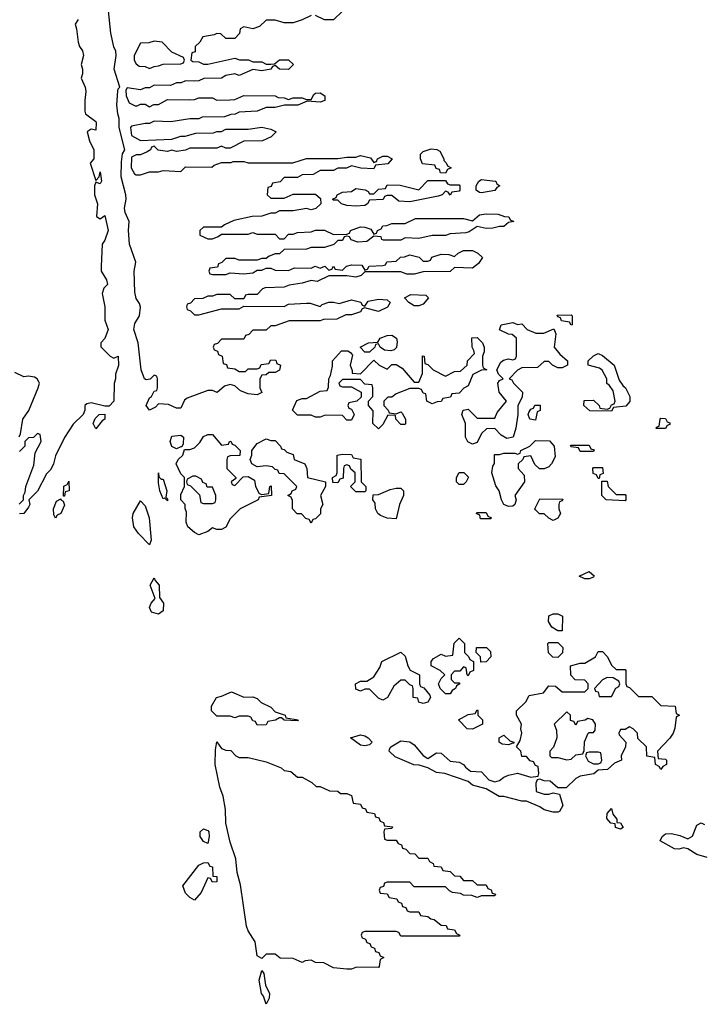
# Model space of a CAD drawing. Header units: inches. Extents: x 2601682 to 2755810, y 449311 to 584050.
# Tile 267 of 505: x 2665931 to 2668974, y 522082 to 526470. Entities that reach past the tile are written whole.
import ezdxf

# ---------------------------------------------------------------- set-up
doc = ezdxf.new("R2010")
doc.units = ezdxf.units.IN
doc.header["$MEASUREMENT"] = 0
doc.layers.add('C6562', color=7, linetype='Continuous')

msp = doc.modelspace()

# ---------------------------------------------------------------- linework, layer by layer
at = {"layer": 'C6562', "color": 2, "elevation": 10}
for points in [[(2667230, 526488.7), (2667190, 526468.7), (2667150, 526455.3), (2667110, 526455.3), (2667070, 526468), (2667030, 526468), (2666999.8, 526440.2), (2666971.1, 526428.9), (2666930, 526438), (2666914, 526430), (2666911.6, 526408.4), (2666890, 526386), (2666850, 526386), (2666827.3, 526407.3), (2666810, 526408), (2666798, 526402), (2666746.8, 526393.2), (2666734, 526370), (2666714, 526350), (2666712.7, 526327.3), (2666698, 526322), (2666694, 526290), (2666703.6, 526283.6), (2666730, 526282), (2666750, 526272), (2666770, 526272), (2666890, 526298), (2666911.6, 526291.6), (2666951.1, 526291.1), (2666970, 526282), (2667010, 526282), (2667030, 526272), (2667050, 526272), (2667067.3, 526272.7), (2667088.9, 526291.1), (2667130, 526291.3), (2667152, 526270), (2667130, 526248.7), (2667088.9, 526248.9), (2667070, 526266), (2667058, 526262), (2667051.1, 526248.9), (2667010, 526242), (2666970, 526248), (2666910, 526222), (2666890, 526228), (2666850, 526222), (2666830, 526208.7), (2666751.6, 526208.4), (2666730, 526198), (2666710, 526195.3), (2666670, 526198), (2666651.6, 526188.4), (2666630, 526188), (2666603.6, 526176.4), (2666530, 526178), (2666510, 526166), (2666490, 526166), (2666470, 526158), (2666410, 526166), (2666404.7, 526155.3), (2666406, 526130), (2666419.6, 526099.6), (2666445.4, 526085.4), (2666454.6, 526085.4), (2666470, 526094), (2666490, 526094), (2666510, 526082), (2666528.4, 526091.6), (2666550, 526092), (2666590, 526114), (2666687.3, 526112.7), (2666710, 526114), (2666730, 526122), (2666790, 526122), (2666810, 526112), (2666867.3, 526112.7), (2666890, 526114), (2666930, 526132), (2667070, 526131.3), (2667083.6, 526123.6), (2667110, 526122), (2667130, 526114), (2667150, 526122), (2667190, 526122), (2667210, 526114), (2667230, 526114), (2667243.1, 526136.9), (2667250, 526142), (2667270, 526144.7), (2667292, 526130), (2667291.3, 526110), (2667270, 526102), (2667212.7, 526107.3), (2667170.9, 526089.1), (2667111.6, 526088.4), (2667070, 526078), (2667030, 526078), (2666990, 526062), (2666910, 526058), (2666891.6, 526048.4), (2666872.7, 526047.3), (2666843.6, 526036.4), (2666744.7, 526035.3), (2666730, 526028), (2666690, 526028), (2666605.4, 526014.6), (2666530, 526018), (2666510, 526008), (2666490, 526008), (2666430, 525995.3), (2666424.7, 525990), (2666430, 525954), (2666470, 525932), (2666610, 525938), (2666648.9, 525951.1), (2666668.4, 525951.6), (2666716.4, 525963.6), (2666794.6, 525965.4), (2666810, 525972), (2666830, 525972), (2666850, 525982), (2666950, 525982), (2667010, 525991.3), (2667050, 525982), (2667074, 525970), (2667051.6, 525948.4), (2667014, 525930), (2666930, 525928), (2666870, 525898), (2666850, 525898), (2666830, 525906), (2666810, 525898), (2666690, 525898), (2666670, 525888), (2666630, 525882), (2666610, 525888), (2666590, 525882), (2666548.4, 525888.4), (2666530, 525906), (2666518, 525902), (2666514, 525890), (2666499.6, 525880.4), (2666470, 525868), (2666450, 525868), (2666430, 525858), (2666428.2, 525810), (2666442.8, 525782.8), (2666450, 525778), (2666470, 525778), (2666510, 525792), (2666550, 525792), (2666570, 525798), (2666650, 525794), (2666670, 525814), (2666787.3, 525812.7), (2666798, 525822), (2666830, 525834), (2666874, 525834), (2666882, 525838), (2666930, 525838), (2666950, 525832), (2667148.4, 525831.6), (2667210, 525851.3), (2667348.9, 525851.1), (2667390, 525858), (2667430, 525858), (2667450, 525864.7), (2667494.8, 525854.8), (2667510, 525834), (2667522, 525838), (2667526, 525850), (2667550, 525862), (2667570, 525862), (2667592, 525850), (2667572.7, 525827.3), (2667518, 525822), (2667510, 525806), (2667451.6, 525808.4), (2667410, 525818), (2667388.4, 525808.4), (2667350, 525808), (2667330, 525798), (2667270, 525798), (2667239.6, 525780.4), (2667190, 525778), (2667170, 525766), (2667110, 525766), (2667092.7, 525747.3), (2667058, 525742), (2667052.7, 525727.3), (2667038, 525722), (2667034, 525690), (2667050, 525674), (2667110, 525674), (2667150, 525692), (2667250, 525692), (2667272.7, 525672.7), (2667274, 525650), (2667250.9, 525629.1), (2667230, 525622), (2667210, 525628), (2667150, 525618), (2667090, 525618), (2667070, 525608), (2667050, 525608), (2667010, 525594), (2666967.1, 525592.9), (2666885.4, 525574.6), (2666843.6, 525556.4), (2666830, 525546), (2666750, 525546), (2666734, 525530), (2666734, 525510), (2666770, 525494), (2666790, 525494), (2666816.4, 525503.6), (2666830, 525514), (2666950, 525514), (2666970, 525522), (2666990, 525514), (2667070, 525514), (2667090, 525494), (2667110, 525494), (2667130, 525514), (2667150, 525514), (2667170, 525522), (2667230, 525524.7), (2667250, 525532), (2667290, 525532), (2667330, 525512), (2667390, 525514), (2667402, 525518), (2667406, 525530), (2667450, 525546.8), (2667470, 525546), (2667496, 525536), (2667510, 525514), (2667522, 525518), (2667526, 525530), (2667542, 525538), (2667550, 525552), (2667567.3, 525552.7), (2667590, 525562), (2667650, 525562), (2667696.4, 525583.6), (2667910, 525584.7), (2667950, 525574), (2667980.4, 525599.6), (2668010, 525604.7), (2668063.6, 525603.6), (2668092.7, 525592.7), (2668111.6, 525591.6), (2668118, 525578), (2668134, 525570), (2668110, 525566), (2668090, 525548), (2668070, 525548), (2668039.8, 525540.2), (2668010, 525539), (2667970, 525548), (2667935.3, 525524.7), (2667919.8, 525520.2), (2667850, 525515.3), (2667830, 525508), (2667770, 525508), (2667710, 525495.3), (2667650, 525498), (2667630, 525488), (2667552.7, 525487.3), (2667546, 525490), (2667542, 525502), (2667510, 525506), (2667478.8, 525481.2), (2667438, 525478), (2667408.4, 525488.4), (2667402, 525502), (2667390, 525506), (2667378, 525502), (2667370, 525486), (2667350, 525486), (2667331.6, 525468.4), (2667290, 525455.3), (2667230, 525455.3), (2667210, 525448), (2667110, 525446), (2667090, 525426), (2667070, 525426), (2667043.6, 525416.4), (2667030, 525406), (2667010, 525406), (2666990, 525398), (2666910, 525398), (2666890, 525406), (2666850, 525406), (2666832.7, 525387.3), (2666818, 525382), (2666812.7, 525367.3), (2666778, 525362), (2666774, 525350), (2666778, 525338), (2666790, 525334), (2666850, 525334), (2666870, 525342), (2666930, 525338), (2666970, 525342), (2666990, 525354), (2667010, 525354), (2667030, 525362), (2667050, 525362), (2667070, 525354), (2667130, 525352), (2667156.4, 525363.6), (2667230, 525362), (2667248.7, 525371.3), (2667270, 525362), (2667291.6, 525371.6), (2667310, 525354), (2667322, 525358), (2667330, 525372), (2667338, 525358), (2667370, 525354), (2667388.4, 525371.6), (2667410, 525378), (2667456, 525376), (2667470, 525354), (2667482, 525358), (2667488.4, 525371.6), (2667550, 525374), (2667562, 525378), (2667568.4, 525391.6), (2667610, 525394), (2667628.4, 525411.6), (2667647.3, 525412.7), (2667670, 525422), (2667711.6, 525411.6), (2667730, 525394), (2667750, 525394), (2667762, 525398), (2667768.4, 525411.6), (2667810, 525424.7), (2667843.6, 525423.6), (2667870, 525414), (2667886, 525430), (2667910, 525442), (2667950, 525442), (2667974, 525430), (2667994, 525410), (2667976.9, 525383.1), (2667950, 525362), (2667870, 525366), (2667850, 525348), (2667730, 525346), (2667690, 525335.3), (2667656.4, 525336.4), (2667630, 525346), (2667470, 525346), (2667454, 525330), (2667430, 525322), (2667390, 525328), (2667310, 525328), (2667256.9, 525303.1), (2667230, 525308), (2667190, 525295.3), (2667132.7, 525287.3), (2667110, 525278), (2667025.4, 525274.6), (2667014, 525270), (2666990, 525246), (2666950, 525246), (2666938, 525242), (2666930, 525226), (2666890, 525226), (2666870, 525246), (2666810, 525246), (2666790, 525238), (2666770, 525238), (2666747.3, 525227.3), (2666710, 525226), (2666692.7, 525207.3), (2666678, 525202), (2666674, 525190), (2666678, 525178), (2666692.7, 525172.7), (2666710, 525154), (2666730, 525154), (2666830, 525182), (2666910, 525182), (2666930, 525194), (2667110, 525192), (2667130, 525202), (2667210, 525206.8), (2667226, 525206), (2667270, 525192), (2667279, 525201), (2667308.9, 525211.1), (2667330, 525211.3), (2667355.3, 525204.7), (2667410, 525221), (2667451.6, 525211.6), (2667458, 525198), (2667470, 525194), (2667484, 525216), (2667530, 525224.7), (2667570, 525222), (2667582, 525210), (2667571.1, 525188.9), (2667530.9, 525169.1), (2667470, 525186), (2667458, 525182), (2667450, 525168), (2667410, 525155.3), (2667385.4, 525154.6), (2667344.7, 525135.3), (2667285.4, 525134.6), (2667270, 525128), (2667132.7, 525127.3), (2667070, 525106), (2667050, 525106), (2667030, 525086), (2666970, 525086), (2666952.7, 525067.3), (2666938, 525062), (2666930, 525046), (2666830, 525046), (2666812.7, 525027.3), (2666798, 525022), (2666794, 525010), (2666798, 524998), (2666812.7, 524992.7), (2666818, 524978), (2666834, 524970), (2666838, 524938), (2666852.7, 524932.7), (2666858, 524918), (2666890, 524914), (2666910, 524902), (2666938, 524902), (2666950, 524914), (2666990, 524914), (2667002, 524918), (2667007.3, 524932.7), (2667042, 524938), (2667050, 524954), (2667072.7, 524952.7), (2667078, 524938), (2667094, 524930), (2667090, 524908), (2667070, 524898), (2667042, 524898), (2667030, 524888), (2667010, 524886), (2667002, 524870), (2667002, 524830), (2667011.1, 524808.9), (2666990, 524798), (2666950, 524802), (2666915.5, 524815.5), (2666890, 524839), (2666870, 524844), (2666843.6, 524836.4), (2666811.6, 524808.4), (2666790, 524818), (2666770, 524818), (2666676.9, 524783.1), (2666666, 524774), (2666650, 524738), (2666630, 524738), (2666594.6, 524754.6), (2666550, 524758), (2666536.7, 524743.3), (2666510, 524729.6), (2666495.1, 524750), (2666510, 524784.7), (2666518, 524790), (2666530, 524814), (2666542, 524818), (2666546, 524830), (2666546, 524870), (2666542, 524882), (2666530, 524886), (2666512, 524868), (2666495.3, 524864.7), (2666487.6, 524870), (2666472, 524910), (2666459.6, 525030), (2666439.8, 525090), (2666443.7, 525116.3), (2666464.5, 525150), (2666469.3, 525189.3), (2666465.2, 525205.2), (2666450, 525228), (2666444.8, 525255.2), (2666440.9, 525350), (2666449.3, 525390), (2666420.7, 525470), (2666416.2, 525530), (2666418.4, 525570), (2666401.1, 525610), (2666398.9, 525630), (2666406, 525670), (2666404.2, 525690), (2666383.1, 525770), (2666384.2, 525835.8), (2666390, 525872), (2666399, 525890), (2666374.5, 525990), (2666374.5, 526030), (2666368.2, 526050), (2666364.7, 526090), (2666368.1, 526151.9), (2666370, 526162), (2666378, 526170), (2666352.7, 526250), (2666360.9, 526310), (2666359.3, 526330), (2666350, 526348.7), (2666337, 526410), (2666326.3, 526510)], [(2667370, 526508), (2667330, 526469.3), (2667290, 526469), (2667250, 526488.7)], [(2666191.3, 526471.3), (2666178, 526450), (2666184.7, 526430), (2666191.3, 526370), (2666198, 526350), (2666211, 526331), (2666216, 526310), (2666204.7, 526270), (2666211.3, 526250), (2666211.1, 526228.9), (2666204.7, 526210), (2666222.8, 526170), (2666226, 526150), (2666221, 526110), (2666222, 526062), (2666224.7, 526050), (2666270, 526016), (2666272, 526010), (2666270, 525978), (2666250, 525982), (2666232, 525970), (2666242, 525930), (2666262, 525890), (2666262, 525850), (2666244.7, 525830), (2666270, 525754), (2666286, 525770), (2666290, 525792), (2666295.5, 525750), (2666290, 525739), (2666270, 525746), (2666264.7, 525730), (2666264.7, 525690), (2666278, 525650), (2666272.7, 525592.7), (2666290, 525582), (2666310, 525598), (2666324.9, 525530), (2666310, 525488), (2666298, 525470), (2666294.8, 525370), (2666294.8, 525350), (2666318, 525310), (2666322, 525290), (2666306.4, 525273.6), (2666298, 525250), (2666311, 525191), (2666311.1, 525131.1), (2666324.7, 525090), (2666310.9, 525049.1), (2666292, 525030), (2666292.7, 525012.7), (2666334, 524970), (2666350, 524962), (2666370.3, 524970), (2666371.8, 524928.2), (2666358, 524890), (2666358, 524870), (2666351.6, 524848.4), (2666351.3, 524770), (2666330, 524748), (2666310, 524748), (2666250, 524762), (2666230, 524758), (2666222, 524750), (2666222, 524730), (2666214, 524710), (2666170, 524668), (2666130, 524608), (2666090, 524526), (2666082, 524490), (2666070, 524466), (2666050, 524446), (2666010.9, 524369.1), (2665972, 524330), (2665976, 524310), (2665970, 524298), (2665950, 524268.7), (2665930, 524268)], [(2665928.9, 524611.1), (2665935.3, 524624.7), (2665945.2, 524690), (2665972.3, 524727.7), (2666014, 524830), (2666019, 524850), (2666016.5, 524856.5), (2666009.1, 524869.1), (2665996.5, 524876.5), (2665970, 524882), (2665950, 524878), (2665910, 524898)], [(2665929.2, 524310.8), (2665948, 524330), (2665948, 524350), (2665955.3, 524364.7), (2665959, 524390), (2665994.6, 524485.4), (2666000.4, 524539.6), (2666026, 524590), (2666022, 524622), (2666010, 524626), (2665992.7, 524607.3), (2665970, 524606), (2665954, 524590), (2665954, 524570), (2665930, 524546)], [(2668996, 522736), (2668949.3, 522749.3), (2668910, 522775.3), (2668890, 522779), (2668870, 522774), (2668850, 522775.3), (2668786, 522810), (2668795.3, 522830), (2668810, 522841), (2668836.5, 522843.5), (2668874.2, 522834.2), (2668910, 522818.8), (2668930, 522831.3), (2668950, 522881), (2668970, 522890.8), (2668984, 522884)]]:
    msp.add_lwpolyline(points, dxfattribs=at)
for points in [[(2666530, 526374), (2666507.3, 526367.3), (2666470, 526366), (2666442, 526310), (2666442, 526290), (2666450, 526274), (2666463.6, 526263.6), (2666490, 526262), (2666510, 526252), (2666530, 526262), (2666550, 526264.7), (2666570, 526272), (2666650, 526274), (2666662, 526278), (2666666, 526290), (2666662, 526302), (2666610, 526326), (2666566, 526370)], [(2667830, 525786), (2667807.3, 525787.3), (2667802, 525802), (2667787.3, 525807.3), (2667782, 525822), (2667727.3, 525827.3), (2667718, 525850), (2667718, 525870), (2667730, 525882), (2667765.6, 525894.4), (2667790.9, 525890.9), (2667803.6, 525883.6), (2667822, 525850), (2667822, 525842), (2667832.7, 525832.7), (2667838, 525818), (2667854, 525810), (2667838, 525802)], [(2667850, 525734), (2667890, 525734), (2667894, 525730), (2667894, 525710), (2667890, 525706), (2667858, 525702), (2667850, 525688), (2667842, 525702), (2667830, 525706), (2667814, 525690), (2667796.9, 525683.1), (2667670, 525659), (2667621.2, 525661.2), (2667590, 525686), (2667570, 525686), (2667558, 525682), (2667551.6, 525668.4), (2667490, 525666), (2667482, 525650), (2667470, 525642), (2667430, 525639), (2667390, 525642), (2667366, 525650), (2667350, 525666), (2667330, 525666), (2667326, 525670), (2667342, 525678), (2667346, 525690), (2667370, 525702), (2667410, 525704.7), (2667430, 525718), (2667471.6, 525711.6), (2667484.7, 525704.7), (2667490, 525694), (2667510, 525694), (2667530, 525714), (2667562, 525718), (2667570, 525734), (2667627.3, 525732.7), (2667710, 525712), (2667750, 525754), (2667830, 525754), (2667838, 525738)], [(2667990, 525698), (2667980.4, 525700.4), (2667966, 525710), (2667966, 525730), (2667978, 525750), (2667990, 525758), (2668050.9, 525750.9), (2668054, 525750), (2668058, 525738), (2668072, 525730), (2668058, 525722), (2668050, 525708.7)], [(2667690, 525195.3), (2667666, 525210), (2667646, 525230), (2667675.3, 525244.7), (2667742, 525242), (2667754, 525230), (2667730, 525202), (2667710, 525195.3)], [(2668150, 525112), (2668170, 525114), (2668194, 525090), (2668232.7, 525072.7), (2668267.3, 525072.7), (2668312, 525092), (2668322, 525070), (2668314, 525010), (2668339.6, 524979.6), (2668374, 524950), (2668374, 524930), (2668350, 524918), (2668330, 524918), (2668306, 524930), (2668290, 524946), (2668270, 524946), (2668239.6, 524920.4), (2668170, 524918), (2668150, 524908), (2668114, 524870), (2668124.7, 524864.7), (2668132, 524850), (2668172, 524810), (2668171.6, 524788.4), (2668152, 524750), (2668152, 524710), (2668142.8, 524650), (2668131, 524609), (2668103.1, 524603.1), (2668078, 524618), (2668050, 524648), (2668012.7, 524647.3), (2667990, 524626), (2667970, 524586), (2667950, 524578), (2667929.3, 524589.3), (2667918, 524610), (2667918, 524670), (2667902, 524710), (2667908, 524730), (2667930, 524734), (2667970, 524694), (2668050, 524694), (2668060.2, 524719.8), (2668102, 524770), (2668069, 524810), (2668062, 524850), (2668070, 524862), (2668086, 524870), (2668066, 524890), (2668058, 524910), (2668076.4, 524943.6), (2668088, 524952), (2668110, 524958), (2668130, 524954), (2668142, 524958), (2668146, 524970), (2668146, 525050), (2668127.3, 525067.3), (2668110, 525068), (2668070, 525088), (2668078, 525110), (2668130, 525121)], [(2668390, 525108.7), (2668382, 525122), (2668347.3, 525127.3), (2668342, 525142), (2668330, 525146), (2668327.3, 525152.7), (2668390, 525154), (2668394, 525150), (2668394, 525110)], [(2667770, 524758), (2667746, 524770), (2667742, 524802), (2667730, 524806), (2667722, 524822), (2667710, 524826), (2667670, 524826), (2667610, 524802), (2667590, 524788), (2667572.7, 524787.3), (2667554, 524770), (2667554, 524750), (2667574, 524730), (2667578, 524718), (2667610, 524714), (2667630, 524722), (2667636.9, 524716.9), (2667651.3, 524690), (2667651.1, 524668.9), (2667650, 524666), (2667630, 524666), (2667608, 524690), (2667606, 524706), (2667572.7, 524707.3), (2667550, 524666), (2667530, 524646), (2667506, 524670), (2667507.3, 524727.3), (2667486, 524750), (2667486, 524770), (2667506, 524790), (2667506, 524830), (2667502, 524842), (2667470, 524846), (2667450, 524866), (2667370, 524866), (2667354, 524850), (2667358, 524838), (2667370, 524834), (2667410, 524834), (2667454, 524810), (2667452.7, 524787.3), (2667434, 524770), (2667398, 524762), (2667394, 524750), (2667398, 524738), (2667410, 524734), (2667422, 524710), (2667410, 524686), (2667390, 524686), (2667370, 524706), (2667292.7, 524707.3), (2667270, 524698), (2667250, 524698), (2667230, 524708), (2667170, 524708), (2667148, 524730), (2667167.3, 524772.7), (2667190, 524782), (2667210, 524782), (2667270, 524814), (2667302, 524818), (2667307.3, 524832.7), (2667308.7, 524870), (2667316.4, 524883.6), (2667326, 524926), (2667326, 524950), (2667365.2, 524994.8), (2667394, 524994), (2667406.4, 524986.4), (2667414.4, 524974.4), (2667404.7, 524930), (2667414, 524906), (2667414, 524894), (2667450, 524892), (2667510, 524952), (2667534, 524930), (2667570, 524912), (2667590, 524934), (2667610, 524934), (2667636.9, 524916.9), (2667690, 524854), (2667710, 524854), (2667727.3, 524892.7), (2667727.3, 524972.7), (2667734, 524970), (2667738, 524938), (2667750, 524934), (2667774, 524910), (2667830, 524882), (2667870, 524902), (2667896.4, 524903.6), (2667926, 524930), (2667928, 524950), (2667958, 524982), (2667956.4, 524996.4), (2667948, 525010), (2667947.3, 525052.7), (2667970, 525054), (2667994, 525030), (2668002, 525010), (2668002, 524990), (2667994, 524970), (2667994, 524930), (2667998, 524918), (2668014, 524910), (2667990, 524908), (2667951.6, 524888.4), (2667930, 524838), (2667911.6, 524828.4), (2667890, 524806), (2667858, 524802), (2667851.6, 524788.4), (2667818, 524782), (2667810, 524768), (2667792.7, 524767.3)], [(2667586.4, 524993.6), (2667557.2, 524997.2), (2667538, 525010), (2667530, 525026), (2667518, 525022), (2667514, 525010), (2667490, 524988.7), (2667470, 524988.7), (2667448.7, 525010), (2667486, 525030), (2667527.3, 525032.7), (2667538, 525050), (2667570, 525062.8), (2667590, 525064), (2667610.7, 525050.7), (2667614, 525034), (2667610.7, 525009.3), (2667601, 524999)], [(2668570, 524726), (2668472.7, 524727.3), (2668446, 524750), (2668447.3, 524772.7), (2668490, 524774), (2668514, 524750), (2668518, 524738), (2668550, 524734), (2668562, 524738), (2668570, 524754), (2668582, 524758), (2668586, 524770), (2668576.4, 524816.4), (2668560.4, 524840.4), (2668549, 524849), (2668548, 524870), (2668528.4, 524908.4), (2668516.4, 524916.4), (2668466, 524930), (2668466, 524950), (2668490, 524972), (2668510, 524982), (2668530, 524974), (2668582, 524930), (2668603.6, 524863.6), (2668619.6, 524839.6), (2668632, 524830), (2668652, 524790), (2668651.6, 524768.4), (2668632.7, 524747.3), (2668578, 524742)], [(2668230, 524686), (2668206, 524690), (2668198, 524710), (2668200.4, 524719.6), (2668210, 524734), (2668222, 524738), (2668228.4, 524751.6), (2668251.6, 524751.6), (2668251.6, 524728.4), (2668238, 524722)], [(2666270, 524646), (2666258, 524670), (2666267.3, 524692.7), (2666286, 524710), (2666311.3, 524711.3), (2666311, 524690), (2666298, 524682)], [(2668810, 524648), (2668768.4, 524648.4), (2668770, 524654), (2668782, 524658), (2668786, 524690), (2668790, 524694), (2668810, 524692), (2668818, 524678), (2668830, 524674), (2668830, 524666), (2668818, 524662)], [(2666630, 524558), (2666610, 524568), (2666602, 524590), (2666610, 524614), (2666650, 524618), (2666662, 524610), (2666659.6, 524580.4), (2666654, 524566), (2666650, 524566)], [(2666830, 524574), (2666862, 524578), (2666866, 524590), (2666871.6, 524591.6), (2666878, 524578), (2666890, 524574), (2666914, 524550), (2666912.7, 524527.3), (2666870, 524526), (2666858, 524522), (2666854, 524510), (2666854, 524470), (2666894, 524430), (2666894, 524426), (2666874, 524410), (2666878, 524398), (2666890, 524394), (2666928, 524432), (2666950, 524434), (2666978, 524418), (2666982, 524390), (2666998, 524358), (2667010, 524354), (2667042, 524358), (2667046, 524390), (2667052.7, 524392.7), (2667054, 524350), (2666998, 524342), (2666994, 524330), (2666914, 524290), (2666870, 524246), (2666850, 524208), (2666830, 524198), (2666810, 524198), (2666790, 524206), (2666770, 524188.7), (2666730, 524174), (2666710, 524184), (2666681.2, 524210), (2666673.2, 524230), (2666675.3, 524275.3), (2666668.7, 524291.3), (2666668.7, 524308.7), (2666649.2, 524330), (2666650, 524354), (2666666, 524390), (2666666, 524430), (2666650, 524446), (2666629, 524491), (2666638, 524510), (2666658, 524530), (2666666, 524554), (2666690, 524554), (2666710, 524562), (2666734.6, 524585.4), (2666750, 524612), (2666770, 524622), (2666790, 524622)], [(2667050, 524594), (2667070, 524594), (2667094, 524570), (2667098, 524558), (2667110, 524554), (2667122, 524542), (2667150, 524532), (2667154, 524510), (2667202, 524490), (2667211.3, 524470), (2667214, 524430), (2667294, 524410), (2667294, 524390), (2667272, 524350), (2667282, 524310), (2667272, 524290), (2667271.6, 524268.4), (2667250, 524246), (2667238, 524242), (2667230, 524226), (2667222, 524242), (2667207.3, 524247.3), (2667187.3, 524267.3), (2667168.4, 524268.4), (2667148, 524290), (2667147.3, 524327.3), (2667142, 524342), (2667126, 524350), (2667142, 524358), (2667146, 524370), (2667162, 524378), (2667166, 524390), (2667110, 524446), (2667087.3, 524447.3), (2667082, 524462), (2667070, 524466), (2667058, 524478), (2667030, 524482), (2666990, 524478), (2666966, 524490), (2666958, 524510), (2666966, 524530), (2666966, 524550), (2666990, 524582), (2667030, 524602)], [(2668270, 524468), (2668248.4, 524468.4), (2668227.3, 524487.3), (2668210, 524526), (2668178, 524522), (2668174, 524510), (2668154, 524490), (2668154, 524470), (2668179.6, 524439.6), (2668182, 524410), (2668138, 524350), (2668144.7, 524330), (2668138, 524310), (2668130, 524302), (2668110, 524301.2), (2668089.3, 524309.3), (2668079, 524330), (2668068.7, 524370), (2668053.2, 524393.2), (2668035.3, 524450), (2668040.4, 524479.6), (2668047.3, 524492.7), (2668047.3, 524532.7), (2668070, 524532), (2668090, 524538), (2668138, 524538), (2668150, 524534), (2668162, 524538), (2668166, 524550), (2668206, 524570), (2668230, 524594), (2668292.7, 524592.7), (2668314, 524570), (2668318, 524522), (2668302, 524490), (2668290, 524478)], [(2668430, 524546), (2668422, 524562), (2668390, 524566), (2668386, 524570), (2668390, 524574), (2668470, 524574), (2668478, 524558), (2668492.7, 524552.7), (2668490, 524546)], [(2667430, 524366), (2667406, 524390), (2667426, 524410), (2667426, 524450), (2667407.3, 524467.3), (2667402, 524482), (2667390, 524486), (2667378, 524482), (2667374, 524470), (2667372.7, 524427.3), (2667358, 524422), (2667350, 524406), (2667327.3, 524407.3), (2667326, 524430), (2667342, 524438), (2667346, 524450), (2667346, 524530), (2667370, 524534), (2667410, 524532), (2667418, 524518), (2667452, 524512), (2667454, 524410), (2667474, 524390), (2667474, 524370), (2667470, 524366)], [(2668510, 524426), (2668502, 524442), (2668487.3, 524447.3), (2668486, 524470), (2668490, 524474), (2668530, 524474), (2668532, 524448), (2668518, 524442), (2668514, 524426)], [(2666126, 524346), (2666128.4, 524391.6), (2666142, 524398), (2666150, 524414), (2666151, 524370), (2666134, 524366), (2666130, 524346)], [(2666562, 524422), (2666570, 524422), (2666586.8, 524370), (2666582, 524342), (2666590, 524334), (2666590, 524326), (2666578, 524338), (2666570, 524335.3), (2666556, 524370), (2666550, 524406), (2666550, 524451), (2666552, 524432)], [(2666716.4, 524436.4), (2666703.6, 524436.4), (2666678, 524422), (2666674, 524410), (2666678, 524398), (2666692.7, 524392.7), (2666732.7, 524352.7), (2666738, 524318), (2666750, 524314), (2666790, 524314), (2666802, 524318), (2666806, 524330), (2666806, 524350), (2666790, 524386), (2666767.3, 524387.3), (2666762, 524402), (2666747.3, 524407.3), (2666742, 524422)], [(2667890, 524398), (2667878, 524410), (2667878, 524430), (2667890, 524452), (2667911.6, 524451.6), (2667931.6, 524431.6), (2667922, 524410), (2667910, 524398)], [(2668590, 524354), (2668630, 524354), (2668634, 524350), (2668634, 524330), (2668630, 524326), (2668546, 524330), (2668526, 524350), (2668526, 524414), (2668550, 524414), (2668554, 524390)], [(2667610, 524246), (2667570, 524248.7), (2667540.2, 524260.2), (2667528, 524270), (2667518, 524290), (2667515.3, 524315.3), (2667506, 524330), (2667507.3, 524352.7), (2667530, 524354), (2667583.1, 524376.9), (2667610, 524382), (2667630, 524382), (2667636.9, 524376.9), (2667642, 524370), (2667642, 524350), (2667624.7, 524310)], [(2666090, 524248), (2666083.1, 524263.1), (2666082, 524290), (2666095.3, 524324.7), (2666114, 524334), (2666114, 524330), (2666124.7, 524324.7), (2666130, 524306), (2666114.8, 524270), (2666098, 524262)], [(2666510, 524129.3), (2666460.1, 524180.1), (2666439.5, 524210), (2666434, 524250), (2666436.2, 524270), (2666470, 524326), (2666490, 524304), (2666507.9, 524250), (2666517, 524150)], [(2668310, 524238), (2668290, 524248), (2668270, 524268), (2668248.4, 524268.4), (2668230, 524286), (2668228, 524290), (2668250, 524334), (2668352.7, 524332.7), (2668350, 524326), (2668338, 524322), (2668334, 524310), (2668334, 524290), (2668342, 524270), (2668330, 524248)], [(2667986, 524246), (2667982, 524262), (2667966, 524270), (2667970, 524274), (2668010, 524274), (2668018, 524258), (2668034, 524250), (2668030, 524246)], [(2666550, 523821.2), (2666518, 523830), (2666509, 523850), (2666517.2, 523870), (2666535.3, 523890), (2666513.2, 523950), (2666530, 523982), (2666534.8, 523970), (2666552.7, 523950), (2666554.4, 523894.4), (2666571.4, 523870), (2666570, 523835.3)], [(2668450, 523978), (2668426, 523990), (2668470.6, 524010.6), (2668492, 523992), (2668490, 523986), (2668470, 523978)], [(2668330, 523746), (2668303.1, 523763.1), (2668288.4, 523788.4), (2668290, 523814), (2668310, 523822), (2668330, 523822), (2668351.1, 523811.1), (2668350, 523746)], [(2667930, 523546), (2667926, 523550), (2667922, 523582), (2667910, 523586), (2667892.7, 523567.3), (2667870, 523566), (2667854, 523550), (2667854, 523530), (2667870, 523514), (2667890, 523514), (2667894, 523510), (2667878, 523502), (2667874, 523490), (2667859.6, 523480.4), (2667850, 523466), (2667830, 523466), (2667806, 523490), (2667798, 523510), (2667810, 523534), (2667826, 523550), (2667806, 523570), (2667766, 523590), (2667766, 523610), (2667776.4, 523623.6), (2667810, 523642), (2667830, 523634), (2667862, 523638), (2667868.4, 523691.6), (2667890, 523714), (2667914, 523690), (2667914, 523650), (2667932.7, 523632.7), (2667938, 523618), (2667954, 523610), (2667954, 523570), (2667938, 523562)], [(2667987.3, 523607.3), (2667986, 523630), (2667966, 523650), (2667967.3, 523672.7), (2668011.6, 523671.6), (2668030, 523654), (2668032, 523630), (2668010, 523608)], [(2668330, 523628), (2668308.4, 523628.4), (2668288.4, 523648.4), (2668286, 523690), (2668290, 523694), (2668330, 523694), (2668352, 523672), (2668351.6, 523648.4)], [(2667730, 523422), (2667710, 523428.7), (2667706, 523446), (2667686, 523450), (2667686, 523490), (2667682, 523502), (2667670, 523506), (2667650, 523526), (2667630, 523526), (2667599.6, 523500.4), (2667571.3, 523448.7), (2667550, 523438), (2667530, 523446), (2667490, 523486), (2667470, 523486), (2667450, 523478), (2667430, 523486), (2667428, 523510), (2667450, 523522), (2667478, 523522), (2667510, 523542), (2667536.4, 523583.6), (2667546, 523610), (2667630, 523652), (2667650, 523634), (2667662, 523590), (2667671.6, 523571.6), (2667714, 523550), (2667714, 523510), (2667718, 523498), (2667732.7, 523492.7), (2667759.6, 523459.6), (2667762, 523450), (2667750, 523428)], [(2668590, 523574), (2668630, 523574), (2668634, 523570), (2668634, 523510), (2668638, 523498), (2668650, 523494), (2668690, 523454), (2668750, 523454), (2668790, 523414), (2668854, 523410), (2668858, 523378), (2668872, 523370), (2668858, 523362), (2668852, 523312), (2668844.7, 523290), (2668830, 523268), (2668774, 523210), (2668778, 523178), (2668810, 523174), (2668814, 523170), (2668814, 523150), (2668798, 523142), (2668790, 523128), (2668782, 523142), (2668766, 523150), (2668762, 523182), (2668727.3, 523187.3), (2668726, 523230), (2668687.3, 523267.3), (2668686, 523290), (2668666, 523310), (2668650, 523318), (2668630, 523306), (2668610, 523306), (2668602, 523290), (2668603.6, 523283.6), (2668634, 523250), (2668632, 523230), (2668612, 523190), (2668614, 523170), (2668583.6, 523156.4), (2668551.6, 523128.4), (2668510, 523126), (2668491.1, 523108.9), (2668430, 523098), (2668410, 523088), (2668367.3, 523047.3), (2668330, 523046), (2668296.4, 523076.4), (2668270, 523078), (2668250, 523086), (2668238, 523082), (2668232.7, 523067.3), (2668234, 523030), (2668270, 523018), (2668290, 523018), (2668310, 523024.7), (2668338, 523018), (2668352, 522968), (2668338, 522942), (2668330, 522938), (2668310, 522938), (2668270, 522948.7), (2668250, 522962), (2668190, 522988), (2668170, 522988), (2668090, 523008), (2668068.4, 523008.4), (2668010, 523042), (2667950, 523058), (2667930, 523075.3), (2667826, 523110), (2667790, 523115.3), (2667750, 523135.3), (2667712.7, 523147.3), (2667688.9, 523148.9), (2667604.7, 523184.7), (2667578, 523210), (2667580.4, 523219.6), (2667586, 523230), (2667630, 523256), (2667670, 523251.3), (2667690, 523238), (2667730, 523191.3), (2667750, 523178), (2667790, 523202.8), (2667810, 523201), (2667850, 523166), (2667890, 523161), (2667910, 523151), (2667918.5, 523138.5), (2667941.4, 523121.4), (2667990, 523117.3), (2668023, 523083), (2668050, 523074), (2668070, 523078.8), (2668090, 523094.8), (2668110, 523102.8), (2668150, 523112), (2668210, 523094), (2668242, 523098), (2668246, 523110), (2668242, 523142), (2668230, 523146), (2668222, 523162), (2668207.3, 523167.3), (2668190, 523186), (2668170, 523186), (2668166, 523210), (2668146, 523230), (2668162, 523258), (2668169.2, 523290), (2668165.2, 523310), (2668168.7, 523330), (2668146, 523370), (2668146, 523390), (2668188, 523430), (2668202, 523458), (2668266, 523470), (2668290, 523502), (2668319.6, 523499.6), (2668350, 523474), (2668450, 523474), (2668466, 523490), (2668466, 523510), (2668450, 523526), (2668408, 523528), (2668388.4, 523548.4), (2668386, 523590), (2668430, 523602), (2668450, 523602), (2668498, 523630), (2668510, 523654), (2668530, 523654), (2668552, 523630), (2668570, 523594)], [(2668550, 523538), (2668530, 523528), (2668494, 523490), (2668498, 523478), (2668510, 523474), (2668514, 523454), (2668570, 523454), (2668588.4, 523491.6), (2668602, 523498), (2668606, 523510), (2668602, 523522), (2668576.4, 523536.4)], [(2666930, 523451), (2666970, 523452), (2666990, 523444.7), (2667007.1, 523427.1), (2667050, 523406), (2667070, 523384.7), (2667114, 523370), (2667118, 523358), (2667172, 523350), (2667170, 523346), (2667110, 523348), (2667098, 523358), (2667090, 523358), (2667071.6, 523348.4), (2667038, 523342), (2667030, 523328), (2666990, 523326), (2666982, 523342), (2666970, 523346), (2666962, 523362), (2666950, 523366), (2666910, 523366), (2666890, 523358), (2666870, 523366), (2666810, 523366), (2666786, 523390), (2666786, 523410), (2666808.7, 523450), (2666830, 523454.8), (2666875.3, 523475.3)], [(2667950, 523308), (2667926, 523310), (2667888, 523350), (2667930, 523374), (2667962, 523378), (2667970, 523394), (2667974, 523390), (2667974, 523370), (2667994, 523350), (2667994, 523330)], [(2668370, 523386), (2668314, 523330), (2668323.6, 523303.6), (2668326, 523270), (2668311.6, 523228.4), (2668294, 523210), (2668294, 523190), (2668302, 523182), (2668330, 523182), (2668370, 523172), (2668390, 523174), (2668410, 523194), (2668442, 523198), (2668447.3, 523212.7), (2668448.4, 523251.6), (2668466, 523290), (2668470, 523294), (2668490, 523294), (2668496.4, 523303.6), (2668498, 523330), (2668486, 523350), (2668464.7, 523355.3), (2668451.6, 523348.4), (2668418, 523342), (2668410, 523326), (2668402, 523342), (2668387.3, 523347.3), (2668386, 523370)], [(2667470, 523234), (2667450, 523237.2), (2667406, 523270), (2667450, 523282.8), (2667470, 523278.8), (2667484.7, 523270), (2667502, 523250), (2667490, 523238)], [(2668110, 523238), (2668082, 523242), (2668068.7, 523250), (2668068.7, 523270), (2668090, 523281), (2668116.9, 523256.9), (2668134, 523250), (2668134, 523246), (2668130, 523246)], [(2666910, 523182), (2666950, 523182), (2667030, 523162), (2667096, 523136), (2667110, 523124.7), (2667139.6, 523119.6), (2667170, 523094), (2667190, 523094), (2667234, 523070), (2667252.7, 523052.7), (2667270, 523052), (2667312.7, 523032.7), (2667350, 523032), (2667362, 523022), (2667390, 523022), (2667410, 523012), (2667418, 522978), (2667450, 522974), (2667458, 522958), (2667472.7, 522952.7), (2667478, 522938), (2667512.7, 522932.7), (2667518, 522918), (2667532.7, 522912.7), (2667538, 522898), (2667552.7, 522892.7), (2667558, 522878), (2667592.7, 522872.7), (2667590, 522866), (2667558, 522862), (2667554, 522850), (2667558, 522818), (2667570, 522814), (2667610, 522814), (2667618, 522798), (2667632.7, 522792.7), (2667638, 522778), (2667652.7, 522772.7), (2667670, 522754), (2667692.7, 522752.7), (2667710, 522734), (2667750, 522734), (2667758, 522718), (2667774, 522710), (2667778, 522698), (2667810, 522694), (2667818, 522678), (2667850, 522674), (2667870, 522654), (2667892.7, 522652.7), (2667910, 522634), (2667950, 522634), (2667970, 522614), (2668010, 522614), (2668018, 522598), (2668032.7, 522592.7), (2668038, 522578), (2668052.7, 522572.7), (2668050, 522566), (2667990, 522566), (2667970, 522558), (2667947.3, 522567.3), (2667910, 522568), (2667896.4, 522576.4), (2667860.4, 522580.4), (2667847.3, 522587.3), (2667830, 522606), (2667690, 522606), (2667670, 522626), (2667570, 522626), (2667558, 522622), (2667552.7, 522607.3), (2667538, 522602), (2667534, 522590), (2667538, 522578), (2667570, 522574), (2667578, 522558), (2667612.7, 522552.7), (2667618, 522538), (2667632.7, 522532.7), (2667638, 522518), (2667652.7, 522512.7), (2667658, 522498), (2667670, 522494), (2667710, 522494), (2667718, 522478), (2667750, 522474), (2667763.6, 522463.6), (2667779.6, 522459.6), (2667810, 522434), (2667832.7, 522432.7), (2667838, 522418), (2667870, 522414), (2667878, 522398), (2667894, 522390), (2667890, 522386), (2667630, 522386), (2667622, 522402), (2667610, 522406), (2667470, 522406), (2667458, 522402), (2667454, 522390), (2667458, 522378), (2667472.7, 522372.7), (2667478, 522358), (2667492.7, 522352.7), (2667498, 522338), (2667512.7, 522332.7), (2667518, 522318), (2667532.7, 522312.7), (2667538, 522298), (2667554, 522290), (2667538, 522282), (2667534, 522250), (2667530, 522246), (2667432.7, 522247.3), (2667410, 522238), (2667390, 522238), (2667330, 522244), (2667287.3, 522267.3), (2667250, 522268), (2667230, 522278), (2667203.6, 522276.4), (2667190, 522268), (2667150, 522286), (2667092.7, 522287.3), (2667070, 522306), (2667030, 522306), (2667010, 522286), (2666990, 522298), (2666980.9, 522360.9), (2666950, 522409.4), (2666942, 522430), (2666915.1, 522615.1), (2666900.5, 522670), (2666895.1, 522730), (2666870, 522804), (2666849.8, 522890), (2666848.2, 522950), (2666838.4, 523010), (2666823, 523050), (2666802.4, 523150), (2666803.7, 523216.3), (2666810, 523252), (2666830, 523222), (2666850, 523214), (2666872.7, 523212.7), (2666894, 523190)], [(2668510, 523206), (2668470, 523206), (2668458, 523202), (2668454, 523190), (2668465.4, 523165.4), (2668490, 523154), (2668510, 523154), (2668522, 523158), (2668526, 523170), (2668522, 523202)], [(2668610, 522862), (2668588, 522870), (2668586, 522886), (2668566, 522890), (2668548, 522910), (2668550, 522932), (2668570, 522954), (2668576, 522930), (2668592.7, 522907.3), (2668592.7, 522892.7), (2668610, 522891.3), (2668622, 522870)], [(2666770, 522798), (2666750, 522808), (2666735.3, 522830), (2666735.3, 522850), (2666750, 522864.7), (2666770, 522857.3), (2666773.7, 522850), (2666776.4, 522830)], [(2666790, 522626), (2666782, 522642), (2666770, 522646), (2666739.8, 522580.2), (2666710, 522546), (2666690, 522558), (2666670, 522578), (2666659, 522610), (2666730, 522702), (2666750, 522712), (2666770, 522714), (2666778, 522698), (2666790, 522694), (2666792.7, 522652.7), (2666810, 522651.3), (2666810, 522628)], [(2667030, 522082), (2667018.7, 522118.7), (2667009.7, 522130), (2666998, 522190), (2667010, 522232), (2667018.8, 522218.8), (2667026.8, 522166.8), (2667044, 522130), (2667042.8, 522110)]]:
    msp.add_lwpolyline(points, close=True, dxfattribs=at)

doc.saveas('drawing.dxf')
